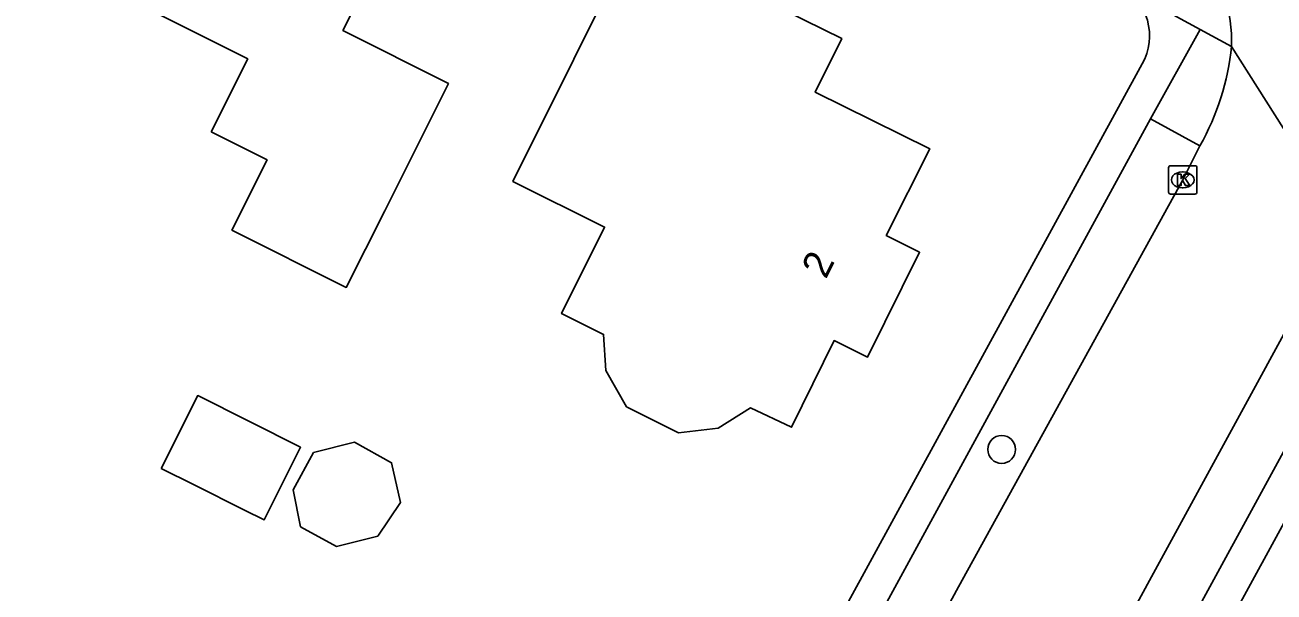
# Model space of a CAD drawing. Extents: x 160457 to 162082, y 388340 to 389736.
# Drawn here: x 160765.73 to 160809.66, y 389445.87 to 389465.81 of the extents above; entities that cross this region are included whole.
import ezdxf

# ---------------------------------------------------------------- set-up
doc = ezdxf.new("R2010")
doc.units = 0
for name, color, linetype in [('IMGEO_Boom', 7, 'Continuous'), ('IMGEO_Kolk', 7, 'Continuous'), ('IMGEO_Pand', 7, 'Continuous'), ('IMGEO_Pand_nummerreeks', 7, 'Continuous'), ('IMGEO_Parkeervlak_open', 7, 'Continuous'), ('IMGEO_Rijbaan_lokaal_gesloten', 7, 'Continuous'), ('IMGEO_Voetpad_open', 7, 'Continuous')]:
    doc.layers.add(name, color=color, linetype=linetype)

msp = doc.modelspace()

# ---------------------------------------------------------------- linework, layer by layer
at = {"layer": 'IMGEO_Boom'}
msp.add_circle((160800.077, 389450.885), 0.489, dxfattribs=at)
at = {"layer": 'IMGEO_Kolk'}
for p, q in [((160805.946, 389459.934), (160805.946, 389460.786)), ((160806.021, 389460.86), (160806.873, 389460.86)), ((160806.947, 389460.786), (160806.947, 389459.934)), ((160806.434, 389460.64), (160806.459, 389460.64)), ((160806.873, 389459.86), (160806.021, 389459.86)), ((160806.457, 389460.08), (160806.432, 389460.08))]:
    msp.add_line(p, q, dxfattribs=at)
for points in [[(160805.946, 389459.934), (160805.946, 389460.786)], [(160806.021, 389460.86), (160806.873, 389460.86)], [(160806.947, 389460.786), (160806.947, 389459.934)], [(160806.267, 389460.56), (160806.39, 389460.56), (160806.39, 389460.409), (160806.52, 389460.56), (160806.684, 389460.56), (160806.538, 389460.409), (160806.691, 389460.16), (160806.539, 389460.16), (160806.454, 389460.324), (160806.39, 389460.257), (160806.39, 389460.16), (160806.267, 389460.16), (160806.267, 389460.56)], [(160806.873, 389459.86), (160806.021, 389459.86)]]:
    msp.add_lwpolyline(points, dxfattribs=at)
for centre, start, end in [((160806.023, 389460.784), 91.552, 178.448), ((160806.023, 389460.784), 91.552, 178.448), ((160806.871, 389460.784), 1.552, 88.448), ((160806.871, 389460.784), 1.552, 88.448), ((160806.023, 389459.936), 181.552, 268.448), ((160806.023, 389459.936), 181.552, 268.448), ((160806.871, 389459.936), 271.552, 358.448), ((160806.871, 389459.936), 271.552, 358.448)]:
    msp.add_arc(centre, 0.0765, start, end, dxfattribs=at)
for centre, major_axis, ratio, start_param, end_param in [((160806.433, 389460.36), (-0.387, 0.002), 0.722429, 4.712389, 7.853982), ((160806.458, 389460.36), (-0.39, 0.002), 0.717154, 1.570796, 4.712389)]:
    msp.add_ellipse(centre, major_axis=major_axis, ratio=ratio, start_param=start_param, end_param=end_param, dxfattribs=at)
at = {"layer": 'IMGEO_Pand'}
for points in [[(160772.276, 389462.049), (160773.561, 389464.613), (160765.725, 389468.541), (160768.582, 389474.242), (160767.313, 389474.878), (160767.483, 389475.217), (160769.723, 389479.686), (160775.207, 389476.914), (160774.569, 389475.635), (160780.47, 389472.691), (160776.91, 389465.613), (160780.619, 389463.748), (160778.379, 389459.278), (160777.027, 389456.581), (160773.006, 389458.597), (160774.242, 389461.063), (160772.276, 389462.049)], [(160786.158, 389453.661), (160786.075, 389454.929), (160784.6, 389455.66), (160786.114, 389458.701), (160782.885, 389460.309), (160787.173, 389468.923), (160794.453, 389465.329), (160793.522, 389463.445), (160797.551, 389461.455), (160796.016, 389458.407), (160797.188, 389457.816), (160795.362, 389454.132), (160794.181, 389454.711), (160792.686, 389451.664), (160791.242, 389452.347), (160790.112, 389451.639), (160788.708, 389451.468), (160786.888, 389452.389), (160786.158, 389453.661)], [(160770.518, 389450.221), (160771.8, 389452.78), (160775.42, 389450.965), (160774.137, 389448.407), (160773.442, 389448.755), (160771.67, 389449.644), (160770.518, 389450.221)], [(160775.875, 389450.777), (160777.321, 389451.138), (160778.62, 389450.42), (160778.933, 389449.022), (160778.135, 389447.834), (160776.677, 389447.471), (160775.42, 389448.166), (160775.156, 389449.462), (160775.875, 389450.777)]]:
    msp.add_lwpolyline(points, dxfattribs=at)
at = {"layer": 'IMGEO_Parkeervlak_open'}
msp.add_lwpolyline([(160805.317, 389462.512), (160807.049, 389461.561)], dxfattribs=at)
at = {"layer": 'IMGEO_Rijbaan_lokaal_gesloten'}
for points in [[(160808.163, 389465.054), (160812.124, 389458.805)], [(160807.049, 389461.561), (160806.445, 389460.361), (160798.554, 389446.052), (160792.47, 389434.831)], [(160787.174, 389413.168), (160787.361, 389413.53), (160794.137, 389425.921), (160803.017, 389442.129), (160811.548, 389457.769), (160812.124, 389458.805)]]:
    msp.add_lwpolyline(points, dxfattribs=at)
for centre, radius, start, end in [((160802.115, 389465.18), 6.05, 358.8093, 32.7787), ((160799.407, 389465.922), 8.799, 330.2865, 354.3361)]:
    msp.add_arc(centre, radius, start, end, dxfattribs=at)
at = {"layer": 'IMGEO_Voetpad_open'}
for points in [[(160807.055, 389465.653), (160804.34, 389467.139), (160804.248, 389467.183)], [(160805.317, 389462.512), (160807.055, 389465.653)], [(160807.055, 389465.653), (160808.163, 389465.054)], [(160777.988, 389414.97), (160805.021, 389464.438)], [(160790.7, 389435.744), (160805.317, 389462.512)], [(160815.622, 389458.574), (160788.539, 389409.013)], [(160813.833, 389457.847), (160788.924, 389412.219)]]:
    msp.add_lwpolyline(points, dxfattribs=at)
msp.add_arc((160803.262, 389465.424), 2.016, 330.7204, 60.7344, dxfattribs=at)

# ---------------------------------------------------------------- texts
at = {"layer": 'IMGEO_Pand_nummerreeks'}
msp.add_text('2', height=1, rotation=63.6344, dxfattribs=at).set_placement((160793.895, 389456.845))

doc.saveas('drawing.dxf')
